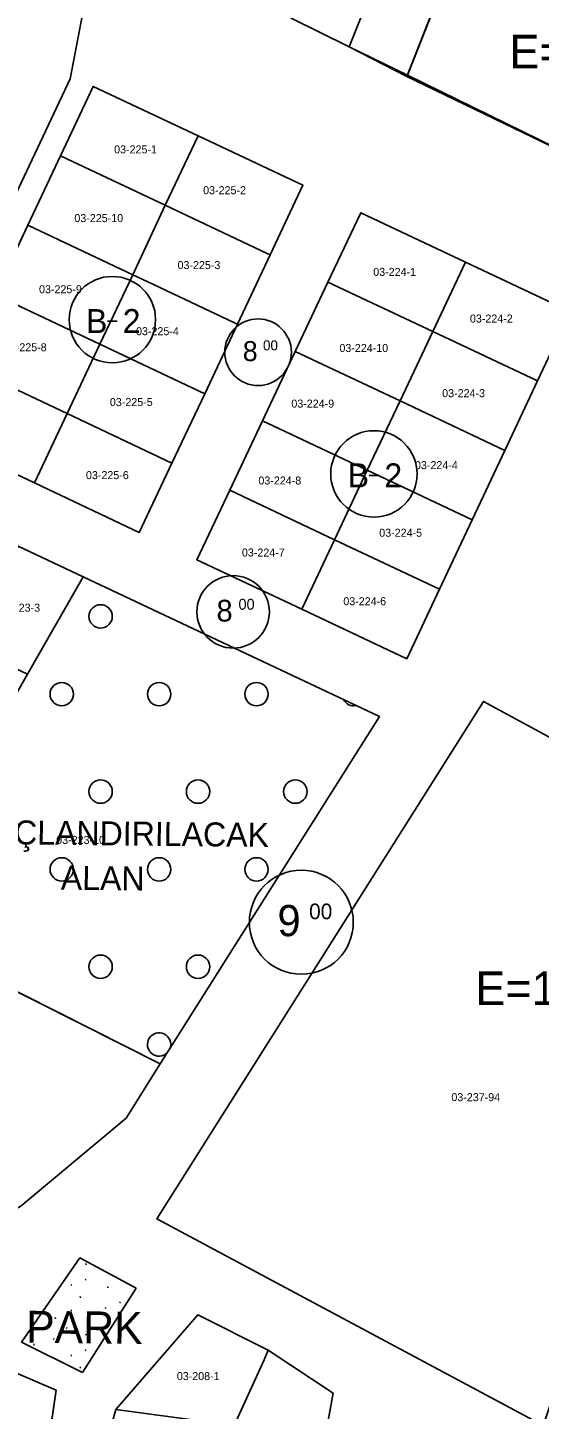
# Model space of a CAD drawing. Extents: x 413946 to 415528, y 4453939 to 4454944.
# Drawn here: x 414270.2 to 414334.2, y 4454255.6 to 4454428.2 of the extents above; entities that cross this region are included whole.
import ezdxf

# ---------------------------------------------------------------- set-up
doc = ezdxf.new("R2010")
doc.units = 0
for name, color, linetype in [('0_KADASTRO', 7, 'Continuous'), ('Level 27', 7, 'Continuous'), ('Level 28', 7, 'Continuous'), ('Level 33', 7, 'Continuous'), ('Level 41', 7, 'Continuous'), ('Level 42', 7, 'Continuous'), ('Level 54', 7, 'Continuous'), ('Level 62', 7, 'Continuous'), ('SEMBOL', 7, 'Continuous'), ('SNR_FONKSIYON', 7, 'Continuous')]:
    doc.layers.add(name, color=color, linetype=linetype)

msp = doc.modelspace()

# ---------------------------------------------------------------- linework, layer by layer
at = {"layer": '0_KADASTRO'}
for points in [[(414317.67, 4454422.29), (414322.78, 4454435.31), (414325.71, 4454442.75), (414328.63, 4454450.21), (414331.56, 4454457.65), (414331.93, 4454458.58), (414357.23, 4454448.57), (414363.18, 4454446.22), (414361.72, 4454442.95), (414346.33, 4454408.25)], [(414303.12, 4454429.41), (414307.77, 4454441.51), (414315.39, 4454438.37), (414310.39, 4454425.85)], [(414310.39, 4454425.85), (414315.39, 4454438.37), (414322.78, 4454435.31), (414317.67, 4454422.29)], [(414274.29, 4454412.23), (414278.38, 4454420.9), (414291.49, 4454414.72), (414287.39, 4454406.04)], [(414287.39, 4454406.04), (414291.49, 4454414.72), (414304.6, 4454408.54), (414300.5, 4454399.85), (414300.14, 4454400.03), (414290.01, 4454404.8)], [(414270.2, 4454403.54), (414274.29, 4454412.23), (414287.39, 4454406.04), (414283.31, 4454397.36)], [(414283.31, 4454397.36), (414287.39, 4454406.04), (414290.01, 4454404.8), (414300.14, 4454400.03), (414300.5, 4454399.85), (414296.41, 4454391.18), (414296.05, 4454391.35), (414285.92, 4454396.13)], [(414266.1, 4454394.87), (414270.2, 4454403.54), (414283.31, 4454397.36), (414279.21, 4454388.69)], [(414307.73, 4454396.45), (414311.82, 4454405.12), (414324.92, 4454398.94), (414320.84, 4454390.27)], [(414320.84, 4454390.27), (414324.92, 4454398.94), (414338.03, 4454392.76), (414333.93, 4454384.09)], [(414279.21, 4454388.69), (414283.31, 4454397.36), (414285.92, 4454396.13), (414296.05, 4454391.35), (414296.41, 4454391.18), (414292.32, 4454382.5)], [(414303.63, 4454387.77), (414307.73, 4454396.45), (414320.84, 4454390.27), (414316.74, 4454381.59)], [(414262.02, 4454386.19), (414266.1, 4454394.87), (414279.21, 4454388.69), (414275.12, 4454380.01)], [(414316.74, 4454381.59), (414320.84, 4454390.27), (414333.93, 4454384.09), (414329.85, 4454375.41)], [(414275.12, 4454380.01), (414279.21, 4454388.69), (414292.32, 4454382.5), (414288.22, 4454373.83)], [(414299.54, 4454379.1), (414303.63, 4454387.77), (414316.74, 4454381.59), (414312.64, 4454372.92)], [(414257.92, 4454377.52), (414262.02, 4454386.19), (414275.12, 4454380.01), (414271.03, 4454371.34)], [(414312.64, 4454372.92), (414316.74, 4454381.59), (414329.85, 4454375.41), (414325.75, 4454366.74)], [(414271.03, 4454371.34), (414275.12, 4454380.01), (414288.22, 4454373.83), (414284.13, 4454365.16)], [(414295.45, 4454370.43), (414299.54, 4454379.1), (414312.64, 4454372.92), (414308.56, 4454364.23)], [(414308.56, 4454364.23), (414312.64, 4454372.92), (414325.75, 4454366.74), (414321.66, 4454358.05)], [(414291.35, 4454361.74), (414295.45, 4454370.43), (414308.56, 4454364.23), (414304.46, 4454355.56)], [(414304.46, 4454355.56), (414308.56, 4454364.23), (414321.66, 4454358.05), (414317.57, 4454349.38)], [(414263.01, 4454350.82), (414268.98, 4454363.46), (414277.11, 4454359.63), (414270.14, 4454347.45)], [(414252.21, 4454316.14), (414256.68, 4454323.97), (414261.17, 4454331.8), (414265.65, 4454339.62), (414270.14, 4454347.45), (414277.11, 4454359.63), (414314.16, 4454342.15), (414286.76, 4454298.73)], [(414286.35, 4454279.37), (414327.17, 4454344.03), (414335.63, 4454339.45), (414365.9, 4454323.08), (414365.09, 4454321.42), (414361.18, 4454313.39), (414357.27, 4454305.38), (414352.77, 4454296.5), (414348.95, 4454287.65), (414344.91, 4454278.5), (414340.6, 4454268.11), (414336.81, 4454259.89), (414334.62, 4454253.54)], [(414219.84, 4454296.76), (414228.94, 4454316.06), (414237.61, 4454311.97), (414241.88, 4454321.01), (414252.21, 4454316.14), (414286.76, 4454298.73), (414282.5, 4454291.97), (414269.37, 4454281), (414252.71, 4454270.72), (414247.48, 4454267.5)], [(414281.19, 4454255.56), (414291.47, 4454267.38), (414300.25, 4454262.96), (414299.74, 4454261.75), (414295.99, 4454253.55), (414294.82, 4454253.71)], [(414292.19, 4454245.52), (414294.82, 4454253.71), (414295.99, 4454253.55), (414299.74, 4454261.75), (414300.25, 4454262.96), (414308.36, 4454257.6), (414305.97, 4454244.25), (414303, 4454244.51)], [(414259.56, 4454247.93), (414267.25, 4454260.76), (414273.74, 4454257.95), (414272.13, 4454247.04)]]:
    msp.add_lwpolyline(points, close=True, dxfattribs=at)
at = {"layer": 'Level 27'}
for p, q in [((414281.19, 4454255.56), (414291.47, 4454267.38)), ((414291.47, 4454267.38), (414300.25, 4454262.96)), ((414300.25, 4454262.96), (414308.36, 4454257.6)), ((414267.25, 4454260.76), (414273.74, 4454257.95)), ((414273.74, 4454257.95), (414272.13, 4454247.04)), ((414308.36, 4454257.6), (414305.97, 4454244.25)), ((414278.8, 4454246.89), (414281.19, 4454255.56))]:
    msp.add_line(p, q, dxfattribs=at)
at = {"layer": 'Level 28'}
for p, q in [((414310.39, 4454425.85), (414303.12, 4454429.41)), ((414317.6, 4454422.13), (414310.39, 4454425.85)), ((414274.29, 4454412.23), (414278.38, 4454420.9)), ((414278.38, 4454420.9), (414291.49, 4454414.72)), ((414346.33, 4454408.25), (414317.6, 4454422.13)), ((414291.49, 4454414.72), (414304.6, 4454408.54)), ((414270.2, 4454403.54), (414274.29, 4454412.23)), ((414304.6, 4454408.54), (414300.5, 4454399.85)), ((414266.1, 4454394.87), (414270.2, 4454403.54)), ((414307.73, 4454396.45), (414311.82, 4454405.12)), ((414311.82, 4454405.12), (414324.92, 4454398.94)), ((414300.5, 4454399.85), (414296.41, 4454391.18)), ((414324.92, 4454398.94), (414338.03, 4454392.76)), ((414303.63, 4454387.77), (414307.73, 4454396.45)), ((414338.03, 4454392.76), (414333.93, 4454384.09)), ((414296.41, 4454391.18), (414292.32, 4454382.5)), ((414299.54, 4454379.1), (414303.63, 4454387.77)), ((414333.93, 4454384.09), (414329.85, 4454375.41)), ((414292.32, 4454382.5), (414288.22, 4454373.83)), ((414295.45, 4454370.43), (414299.54, 4454379.1)), ((414271.03, 4454371.34), (414257.92, 4454377.52)), ((414329.85, 4454375.41), (414325.75, 4454366.74)), ((414288.22, 4454373.83), (414284.13, 4454365.16)), ((414284.13, 4454365.16), (414271.03, 4454371.34)), ((414291.35, 4454361.74), (414295.45, 4454370.43)), ((414325.75, 4454366.74), (414321.66, 4454358.05)), ((414268.98, 4454363.46), (414277.11, 4454359.63)), ((414304.46, 4454355.56), (414291.35, 4454361.74)), ((414277.11, 4454359.63), (414314.16, 4454342.15)), ((414321.66, 4454358.05), (414317.57, 4454349.38)), ((414317.57, 4454349.38), (414304.46, 4454355.56)), ((414286.35, 4454279.37), (414327.17, 4454344.03)), ((414327.17, 4454344.03), (414335.63, 4454339.45)), ((414314.16, 4454342.15), (414286.76, 4454298.73)), ((414286.76, 4454298.73), (414282.5, 4454291.97)), ((414282.5, 4454291.97), (414269.37, 4454281)), ((414334.62, 4454253.54), (414286.35, 4454279.37)), ((414269.41, 4454263.95), (414276.69, 4454274.5)), ((414276.69, 4454274.5), (414283.76, 4454270.72)), ((414283.76, 4454270.72), (414277.04, 4454260.18)), ((414277.04, 4454260.18), (414269.41, 4454263.95))]:
    msp.add_line(p, q, dxfattribs=at)
at = {"layer": 'Level 41'}
for p, q in [((414277.5, 4454273.62), (414277.44, 4454273.78)), ((414277.5, 4454273.62), (414277.44, 4454273.78)), ((414278.86, 4454272.66), (414278.87, 4454272.66)), ((414278.86, 4454272.66), (414278.87, 4454272.66)), ((414275.59, 4454271.12), (414275.72, 4454271.09)), ((414275.59, 4454271.12), (414275.72, 4454271.09)), ((414277.39, 4454271.82), (414277.51, 4454271.72)), ((414277.39, 4454271.82), (414277.51, 4454271.72)), ((414280.14, 4454270.82), (414280.27, 4454270.8)), ((414280.14, 4454270.82), (414280.27, 4454270.8)), ((414276.8, 4454269.52), (414276.74, 4454269.68)), ((414276.8, 4454269.52), (414276.74, 4454269.68)), ((414281.66, 4454268.96), (414281.79, 4454268.86)), ((414281.66, 4454268.96), (414281.79, 4454268.86)), ((414283.14, 4454269.8), (414283.17, 4454269.79)), ((414283.14, 4454269.8), (414283.17, 4454269.79)), ((414275.56, 4454267.95), (414275.69, 4454267.93)), ((414275.56, 4454267.95), (414275.69, 4454267.93)), ((414278.49, 4454267.54), (414278.62, 4454267.52)), ((414278.49, 4454267.54), (414278.62, 4454267.52)), ((414279.87, 4454268.25), (414280, 4454268.23)), ((414279.87, 4454268.25), (414280, 4454268.23)), ((414273.66, 4454266.88), (414273.6, 4454267.04)), ((414273.66, 4454266.88), (414273.6, 4454267.04)), ((414274.98, 4454265.75), (414275.11, 4454265.72)), ((414274.98, 4454265.75), (414275.11, 4454265.72)), ((414271.01, 4454263.58), (414270.95, 4454263.75)), ((414271.01, 4454263.58), (414270.95, 4454263.75)), ((414273.38, 4454264.38), (414273.5, 4454264.35)), ((414273.38, 4454264.38), (414273.5, 4454264.35)), ((414277.5, 4454264.82), (414277.44, 4454264.98)), ((414277.5, 4454264.82), (414277.44, 4454264.98)), ((414278.86, 4454263.85), (414278.87, 4454263.85)), ((414278.86, 4454263.85), (414278.87, 4454263.85)), ((414275.59, 4454262.31), (414275.72, 4454262.29)), ((414275.59, 4454262.31), (414275.72, 4454262.29)), ((414277.39, 4454263.01), (414277.51, 4454262.92)), ((414277.39, 4454263.01), (414277.51, 4454262.92)), ((414276.8, 4454260.71), (414276.74, 4454260.87)), ((414276.8, 4454260.71), (414276.74, 4454260.87))]:
    msp.add_line(p, q, dxfattribs=at)
at = {"layer": 'Level 42'}
for centre in [(414279.3, 4454354.67), (414274.44, 4454344.95), (414286.62, 4454344.95), (414298.79, 4454344.95), (414279.3, 4454332.77), (414291.48, 4454332.77), (414303.65, 4454332.77), (414274.44, 4454323.05), (414286.62, 4454323.05), (414298.79, 4454323.05), (414279.3, 4454310.88), (414291.48, 4454310.88)]:
    msp.add_circle(centre, 1.46, dxfattribs=at)
for centre, start, end in [((414310.97, 4454344.95), 208.1609, 281.3235), ((414286.62, 4454301.16), 341.3576, 314.1294)]:
    msp.add_arc(centre, 1.46, start, end, dxfattribs=at)
at = {"layer": 'Level 54'}
msp.add_line((414280.67, 4454336.34), (414280.67, 4454336.34), dxfattribs=at)
for points in [[(414319.25, 4454471.38), (414323.91, 4454483.51), (414331.77, 4454480.27), (414339.24, 4454477.19), (414334.48, 4454465.09), (414331.93, 4454458.58), (414328.63, 4454450.21), (414325.71, 4454442.75), (414322.78, 4454435.31), (414317.6, 4454422.13), (414310.39, 4454425.85), (414303.12, 4454429.41), (414303.15, 4454429.49), (414307.77, 4454441.51), (414310.64, 4454448.97), (414313.5, 4454456.44), (414316.38, 4454463.91)], [(414346.33, 4454408.25), (414317.6, 4454422.13), (414331.93, 4454458.58), (414363.18, 4454446.22)], [(414304.6, 4454408.54), (414300.5, 4454399.85), (414296.41, 4454391.18), (414292.32, 4454382.5), (414288.22, 4454373.83), (414284.13, 4454365.16), (414271.03, 4454371.34), (414257.92, 4454377.52), (414262.02, 4454386.19), (414266.1, 4454394.87), (414270.2, 4454403.54), (414274.29, 4454412.23), (414278.38, 4454420.9), (414291.49, 4454414.72)], [(414299.54, 4454379.1), (414303.63, 4454387.77), (414307.73, 4454396.45), (414311.82, 4454405.12), (414324.92, 4454398.94), (414338.03, 4454392.76), (414333.93, 4454384.09), (414329.85, 4454375.41), (414325.75, 4454366.74), (414321.66, 4454358.05), (414317.57, 4454349.38), (414304.46, 4454355.56), (414291.35, 4454361.74), (414295.45, 4454370.43)], [(414388.06, 4454369.74), (414373.02, 4454337.69), (414369.08, 4454329.61), (414365.09, 4454321.42), (414361.16, 4454313.39), (414357.25, 4454305.38), (414352.77, 4454296.5), (414348.95, 4454287.65), (414344.91, 4454278.5), (414340.6, 4454268.11), (414336.81, 4454259.89), (414334.62, 4454253.54), (414286.35, 4454279.37), (414327.17, 4454344.03), (414335.63, 4454339.45), (414338.64, 4454340.28), (414359.55, 4454382.82)], [(414248.55, 4454357.64), (414254.52, 4454370.29), (414261.74, 4454366.88), (414268.98, 4454363.46), (414277.11, 4454359.63), (414270.14, 4454347.45), (414265.65, 4454339.62), (414244.71, 4454349.51)]]:
    msp.add_lwpolyline(points, close=True, dxfattribs=at)
for points in [[(414278.8, 4454246.89), (414281.19, 4454255.56), (414291.47, 4454267.38), (414300.25, 4454262.96), (414308.36, 4454257.6), (414305.97, 4454244.25)], [(414259.56, 4454247.93), (414267.25, 4454260.76), (414273.74, 4454257.95), (414272.13, 4454247.04)]]:
    msp.add_lwpolyline(points, dxfattribs=at)
at = {"layer": 'Level 62'}
msp.add_lwpolyline([(414278.05, 4454435.12), (414275.51, 4454421.83), (414217.12, 4454298.03), (414189.41, 4454238.46), (414170.98, 4454216.54)], dxfattribs=at)
at = {"layer": 'SEMBOL'}
for p, q in [((414280.17, 4454391.57), (414281.37, 4454391.57)), ((414312.88, 4454372.29), (414314.08, 4454372.29))]:
    msp.add_line(p, q, dxfattribs=at)
for centre, radius in [((414280.77, 4454391.75), 5.4), ((414298.99, 4454387.68), 4.16), ((414313.48, 4454372.47), 5.4), ((414295.87, 4454355.23), 4.53), ((414304.4, 4454316.44), 6.5)]:
    msp.add_circle(centre, radius, dxfattribs=at)
at = {"layer": 'SNR_FONKSIYON'}
for p, q in [((414322.78, 4454435.31), (414317.6, 4454422.13)), ((414277.11, 4454359.63), (414270.14, 4454347.45)), ((414286.76, 4454298.73), (414252.21, 4454316.14))]:
    msp.add_line(p, q, dxfattribs=at)

# ---------------------------------------------------------------- texts
at = {"layer": '0_KADASTRO'}
for s, p in [('03-225-1', (414280.99, 4454412.53)), ('03-225-2', (414292.12, 4454407.43)), ('03-225-10', (414276.02, 4454403.94)), ('03-225-3', (414288.92, 4454398.07)), ('03-224-1', (414313.39, 4454397.22)), ('03-225-9', (414271.6, 4454395.05)), ('03-224-2', (414325.48, 4454391.39)), ('03-225-4', (414283.73, 4454389.81)), ('03-225-8', (414267.2, 4454387.8)), ('03-224-10', (414309.16, 4454387.71)), ('03-224-3', (414322.01, 4454382.06)), ('03-225-5', (414280.46, 4454380.95)), ('03-224-9', (414303.15, 4454380.76)), ('03-225-6', (414277.47, 4454371.82)), ('03-224-4', (414318.61, 4454373.07)), ('03-224-8', (414299.03, 4454371.15)), ('03-224-5', (414314.14, 4454364.62)), ('03-224-7', (414296.97, 4454362.15)), ('03-224-6', (414309.65, 4454356.06)), ('03-223-3', (414266.38, 4454355.25)), ('03-223-10', (414273.75, 4454326.23)), ('03-237-94', (414323.16, 4454294.08)), ('03-208-1', (414288.83, 4454259.22))]:
    msp.add_text(s, height=1, dxfattribs=at).set_placement(p)
at = {"layer": 'Level 33'}
for s, height, p in [('AGAÇLANDIRILACAK', 3, (414259.99, 4454326.26)), ('ALAN', 3, (414274.31, 4454320.51)), ('PARK', 4, (414269.97, 4454263.89))]:
    msp.add_text(s, height=height, rotation=359.4136, dxfattribs=at).set_placement(p)
at = {"layer": 'SEMBOL'}
for s, height, p in [('E=1.25', 4.2, (414330.42, 4454423.15)), ('B', 3, (414277.47, 4454390.07)), ('2', 3, (414282.06, 4454390.07)), ('8', 2.5, (414297.08, 4454386.57)), ('00', 1.248, (414299.61, 4454387.92)), ('B', 3, (414310.19, 4454370.79)), ('2', 3, (414314.78, 4454370.79)), ('8', 2.72, (414293.79, 4454354.02)), ('00', 1.358, (414296.54, 4454355.5)), ('9', 3.9, (414301.41, 4454314.7)), ('00', 1.95, (414305.37, 4454316.82)), ('E=1.30', 4.2, (414326.16, 4454306.09))]:
    msp.add_text(s, height=height, dxfattribs=at).set_placement(p)

doc.saveas('drawing.dxf')
